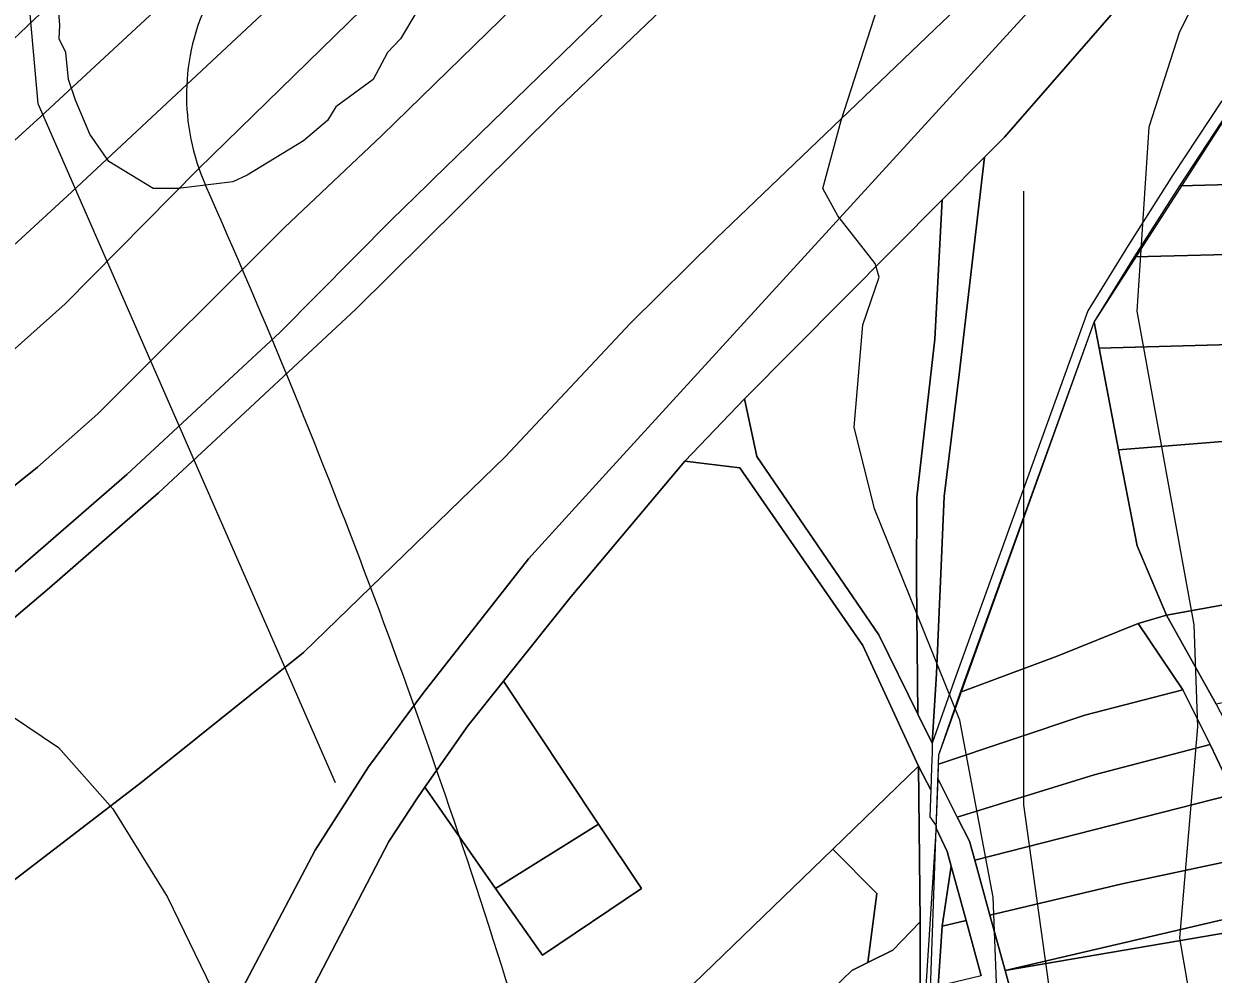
# Model space of a CAD drawing. Extents: x -510989 to -501240, y -1184665 to -1176098.
# Drawn here: x -504226.5 to -504051.9, y -1181703.3 to -1181563.8 of the extents above; entities that cross this region are included whole.
import ezdxf

# ---------------------------------------------------------------- set-up
doc = ezdxf.new("R2010")
doc.units = 0
for name, color, linetype in [('NAVRH_interakcni_prvky', 7, 'Continuous'), ('orna_puda', 7, 'Continuous'), ('ostatni_plocha_x_hrbitov_urnovy_haj', 7, 'Continuous'), ('ostatni_plocha_x_neplodna_puda', 7, 'Continuous'), ('ostatni_plocha_x_ostatni_komunikace', 7, 'Continuous'), ('ostatni_plocha_x_silnice', 7, 'Continuous'), ('popis', 7, 'Continuous'), ('STAV_povodi', 7, 'Continuous'), ('STAV_zaplavove_uzemi', 7, 'Continuous'), ('trvaly_travni_porost', 7, 'Continuous'), ('vrstevnice_01', 7, 'Continuous'), ('vrstevnice_02', 7, 'Continuous')]:
    doc.layers.add(name, color=color, linetype=linetype)

msp = doc.modelspace()

# ---------------------------------------------------------------- linework, layer by layer
at = {"layer": 'NAVRH_interakcni_prvky'}
for points in [[(-504180.72, -1181675.18), (-504224.4, -1181575.54), (-504238.64, -1181416.52), (-504212.53, -1181295.47), (-504146.08, -1181212.4), (-504053.51, -1181124.58)], [(-504079.7, -1181588.35), (-504079.7, -1181678.45), (-504061.98, -1181805.48), (-504033.91, -1181962.05), (-503980.74, -1182000.45)]]:
    msp.add_lwpolyline(points, dxfattribs=at)
at = {"layer": 'orna_puda'}
for points in [[(-503944.07, -1181330.17), (-503962.31, -1181344.77), (-504064.91, -1181423.18), (-504109.25, -1181459.83), (-504127.4, -1181473.98), (-504160.04, -1181502.09), (-504194.96, -1181534.62), (-504260.14, -1181596.6), (-504303.09, -1181634.43), (-504336.37, -1181660.22), (-504347.05, -1181667.61), (-504350.91, -1181658.99), (-504315.13, -1181632.29), (-504290.31, -1181611.06), (-504245.87, -1181570.69), (-504207.48, -1181531.56), (-504173.54, -1181500.72), (-504137.91, -1181470.01), (-504112.69, -1181450.12), (-504077.92, -1181420.42), (-504049.09, -1181398.26), (-503995.76, -1181359.87), (-503976.68, -1181345.32), (-503948.03, -1181322.12)], [(-503942.1, -1181334.17), (-503939.89, -1181338.66), (-503941.64, -1181340.1), (-504036.16, -1181414.61), (-504123.08, -1181483.11), (-504148.17, -1181505.32), (-504199.33, -1181554.54), (-504223.99, -1181577.43), (-504255.31, -1181605.86), (-504302.39, -1181646.52), (-504333.53, -1181670.75), (-504342.67, -1181677.41), (-504344.68, -1181672.91), (-504347.05, -1181667.61), (-504336.37, -1181660.22), (-504303.09, -1181634.43), (-504260.14, -1181596.6), (-504194.96, -1181534.62), (-504160.04, -1181502.09), (-504127.4, -1181473.98), (-504109.25, -1181459.83), (-504064.91, -1181423.18), (-503962.31, -1181344.77), (-503944.07, -1181330.17)], [(-503939.89, -1181338.66), (-503936.34, -1181345.88), (-503944.63, -1181352.64), (-504023.33, -1181415.35), (-504054.92, -1181440.88), (-504129.87, -1181502.39), (-504146.7, -1181517.74), (-504176.13, -1181548), (-504219.49, -1181588.54), (-504245.7, -1181612.57), (-504295.39, -1181654.87), (-504302.39, -1181646.52), (-504255.31, -1181605.86), (-504223.99, -1181577.43), (-504199.33, -1181554.54), (-504148.17, -1181505.32), (-504123.08, -1181483.11), (-504036.16, -1181414.61), (-503941.64, -1181340.1)], [(-503944.63, -1181352.64), (-503936.34, -1181345.88), (-503932.23, -1181354.23), (-503999.82, -1181408.51), (-504109.96, -1181499.71), (-504138.91, -1181524.63), (-504200.79, -1181585.03), (-504220.42, -1181604.9), (-504255.3, -1181636.01), (-504286.11, -1181662.28), (-504318.39, -1181686.88), (-504333.77, -1181697.3), (-504338.44, -1181686.86), (-504295.39, -1181654.87), (-504245.7, -1181612.57), (-504219.49, -1181588.54), (-504176.13, -1181548), (-504146.7, -1181517.74), (-504129.87, -1181502.39), (-504054.92, -1181440.88), (-504023.33, -1181415.35)], [(-504038.49, -1181477.53), (-504020.49, -1181493.63), (-504052.11, -1181526.57), (-504091.63, -1181563.5), (-504124.83, -1181595.32), (-504137.42, -1181607.75), (-504155.8, -1181627.38), (-504185.42, -1181656.07), (-504209.06, -1181675), (-504251.71, -1181707.68), (-504309.83, -1181750.79), (-504321.41, -1181724.92), (-504299.88, -1181709.69), (-504279.32, -1181694.3), (-504250.04, -1181669.72), (-504222.74, -1181646.59), (-504206.72, -1181632.65), (-504177.73, -1181605.67), (-504162.53, -1181590.62), (-504159.86, -1181587.97), (-504148.12, -1181576.34), (-504115.44, -1181545.08), (-504078.43, -1181511.72)], [(-504091.66, -1181589.66), (-504092.72, -1181610.11), (-504095.37, -1181633.27), (-504095.44, -1181645.57), (-504095.23, -1181665.11), (-504100.98, -1181653.5), (-504118.87, -1181627.29), (-504120.67, -1181618.87)], [(-504107.73, -1181684.93), (-504095.15, -1181672.77), (-504094.88, -1181695.61), (-504098.9, -1181699.75), (-504102.59, -1181701.59), (-504101.26, -1181691.46)], [(-504101.26, -1181691.46), (-504102.59, -1181701.59), (-504104.93, -1181702.76), (-504113.06, -1181710.58), (-504125.68, -1181724.07), (-504185.66, -1181771.6), (-504233.51, -1181805), (-504262.8, -1181823.92), (-504285.93, -1181837.8), (-504329.66, -1181862.09), (-504330.4, -1181860.96), (-504336.26, -1181853.05), (-504336.53, -1181852.65), (-504250.81, -1181803.94), (-504232.47, -1181792.34), (-504210.52, -1181777.43), (-504186.95, -1181760.1), (-504160.96, -1181738.59), (-504148.32, -1181727.41), (-504131.12, -1181707.54), (-504107.73, -1181684.93)], [(-504094.88, -1181695.61), (-504094.95, -1181716.67), (-504107.3, -1181726.44), (-504144.18, -1181752.79), (-504170.05, -1181772.3), (-504222.42, -1181809.18), (-504274.55, -1181843.18), (-504323.47, -1181871.5), (-504329.66, -1181862.09), (-504285.93, -1181837.8), (-504262.8, -1181823.92), (-504233.51, -1181805), (-504185.66, -1181771.6), (-504125.68, -1181724.07), (-504113.06, -1181710.58), (-504104.93, -1181702.76), (-504102.59, -1181701.59), (-504098.9, -1181699.75)]]:
    msp.add_lwpolyline(points, close=True, dxfattribs=at)
for points in [[(-504030.95, -1181451.5), (-504089.97, -1181502.91), (-504112.64, -1181522.2), (-504131.34, -1181538.65), (-504173.95, -1181580.18), (-504188.24, -1181593.72), (-504215.6, -1181621.07), (-504224.49, -1181628.89), (-504236.46, -1181638.44), (-504292.38, -1181685.95), (-504327.46, -1181711.39), (-504329.5, -1181706.83), (-504333.77, -1181697.3), (-504318.39, -1181686.88), (-504286.11, -1181662.28), (-504255.3, -1181636.01), (-504220.42, -1181604.9), (-504200.79, -1181585.03), (-504138.91, -1181524.63), (-504109.96, -1181499.71), (-503999.82, -1181408.51)], [(-504038.56, -1181469.74), (-504069.23, -1181498.4), (-504086.37, -1181512.24), (-504113.88, -1181536.39), (-504140.47, -1181561.44), (-504166.38, -1181586.63), (-504167.15, -1181587.38), (-504172.49, -1181592.58), (-504188.89, -1181609.11), (-504211.38, -1181629.97), (-504251.27, -1181664.55), (-504281.68, -1181689.3), (-504323.53, -1181720.17), (-504327.46, -1181711.39), (-504292.38, -1181685.95), (-504236.46, -1181638.44), (-504224.49, -1181628.89), (-504215.6, -1181621.07), (-504188.24, -1181593.72), (-504173.95, -1181580.18), (-504131.34, -1181538.65), (-504112.64, -1181522.2), (-504089.97, -1181502.91), (-504030.95, -1181451.5)], [(-504323.53, -1181720.17), (-504281.68, -1181689.3), (-504251.27, -1181664.55), (-504211.38, -1181629.97), (-504188.89, -1181609.11), (-504172.49, -1181592.58), (-504167.15, -1181587.38), (-504166.38, -1181586.63), (-504140.47, -1181561.44), (-504113.88, -1181536.39), (-504086.37, -1181512.24), (-504069.23, -1181498.4), (-504038.56, -1181469.74)], [(-504038.49, -1181477.53), (-504078.43, -1181511.72), (-504115.44, -1181545.08), (-504148.12, -1181576.34), (-504159.86, -1181587.97), (-504162.53, -1181590.62), (-504177.73, -1181605.67), (-504206.72, -1181632.65), (-504222.74, -1181646.59), (-504250.04, -1181669.72), (-504279.32, -1181694.3), (-504299.88, -1181709.69)], [(-504018.64, -1181495.97), (-504140.54, -1181629.34), (-504152.37, -1181642.32), (-504167.84, -1181662.04), (-504175.88, -1181672.87), (-504183.71, -1181685.06), (-504216.22, -1181746.78), (-504228.1, -1181760.35), (-504239.53, -1181770.63), (-504251.27, -1181778.05), (-504269.64, -1181785.34), (-504292.73, -1181787.64), (-504293.36, -1181787.59), (-504309.83, -1181750.79), (-504251.71, -1181707.68), (-504209.06, -1181675), (-504185.42, -1181656.07), (-504155.8, -1181627.38), (-504137.42, -1181607.75), (-504124.83, -1181595.32), (-504091.63, -1181563.5), (-504052.11, -1181526.57), (-504020.49, -1181493.63)], [(-504201.19, -1181738.23), (-504172.89, -1181683.82), (-504168.69, -1181677.39), (-504167.62, -1181675.86), (-504157.22, -1181690.71), (-504150.35, -1181700.51), (-504135.8, -1181690.72), (-504142.1, -1181681.25), (-504156.06, -1181660.28), (-504146.11, -1181647.87), (-504129.43, -1181627.99), (-504121.37, -1181628.98), (-504103.3, -1181655.03), (-504095.15, -1181672.77), (-504107.73, -1181684.93), (-504131.12, -1181707.54)]]:
    msp.add_lwpolyline(points, dxfattribs=at)
at = {"layer": 'ostatni_plocha_x_hrbitov_urnovy_haj'}
msp.add_lwpolyline([(-504142.1, -1181681.25), (-504135.8, -1181690.72), (-504150.35, -1181700.51), (-504157.22, -1181690.71)], close=True, dxfattribs=at)
at = {"layer": 'ostatni_plocha_x_neplodna_puda'}
msp.add_lwpolyline([(-504156.06, -1181660.28), (-504142.1, -1181681.25), (-504157.22, -1181690.71), (-504167.62, -1181675.86), (-504161.3, -1181666.82)], close=True, dxfattribs=at)
at = {"layer": 'ostatni_plocha_x_ostatni_komunikace'}
for points in [[(-504091.66, -1181589.66), (-504085.43, -1181583.39), (-504089.14, -1181615.28), (-504091.39, -1181633.16), (-504092.48, -1181659.16), (-504093.11, -1181669.4), (-504095.23, -1181665.11), (-504095.44, -1181645.57), (-504095.37, -1181633.27), (-504092.72, -1181610.11)], [(-504118.87, -1181627.29), (-504100.98, -1181653.5), (-504095.23, -1181665.11), (-504093.11, -1181669.4), (-504093.14, -1181670.78), (-504093.23, -1181672.96), (-504093.34, -1181676.24), (-504095.15, -1181672.77), (-504103.3, -1181655.03), (-504121.37, -1181628.98), (-504129.43, -1181627.99), (-504120.67, -1181618.87)]]:
    msp.add_lwpolyline(points, close=True, dxfattribs=at)
for points in [[(-504094.95, -1181716.67), (-504094.88, -1181695.61), (-504095.15, -1181672.77), (-504093.34, -1181676.24), (-504093.48, -1181680.17), (-504092.56, -1181681.53), (-504094.7, -1181714.97)], [(-504085.92, -1181703.54), (-504088.15, -1181695.41), (-504090.33, -1181687.44), (-504090.93, -1181685.26), (-504092.52, -1181681.87), (-504092.27, -1181674.65), (-504089.44, -1181680.24), (-504087.65, -1181683.77), (-504086.88, -1181686.55), (-504084.67, -1181694.6), (-504082.42, -1181702.72), (-504080.15, -1181710.94)], [(-504093.74, -1181716.67), (-504092.52, -1181681.87), (-504090.93, -1181685.26), (-504090.33, -1181687.44), (-504091.66, -1181696.24), (-504092.25, -1181705.02)]]:
    msp.add_lwpolyline(points, dxfattribs=at)
at = {"layer": 'ostatni_plocha_x_silnice'}
for points in [[(-503984.82, -1181471.63), (-504057.5, -1181551.71), (-504082.51, -1181580.45), (-504085.43, -1181583.39), (-504091.66, -1181589.66), (-504120.67, -1181618.87), (-504129.43, -1181627.99), (-504146.11, -1181647.87), (-504156.06, -1181660.28), (-504161.3, -1181666.82), (-504167.62, -1181675.86), (-504168.69, -1181677.39), (-504172.89, -1181683.82), (-504201.19, -1181738.23)], [(-504216.22, -1181746.78), (-504183.71, -1181685.06), (-504175.88, -1181672.87), (-504167.84, -1181662.04), (-504152.37, -1181642.32), (-504140.54, -1181629.34), (-504018.64, -1181495.97)]]:
    msp.add_lwpolyline(points, dxfattribs=at)
at = {"layer": 'popis'}
msp.add_lwpolyline([(-504086.38, -1182189.26), (-504088.87, -1182159.39), (-504087.48, -1182159.25), (-504090.6, -1182117.71), (-504088.29, -1182076.96), (-504082.95, -1182053.09), (-504073.97, -1182025.25), (-504064.99, -1181997.4), (-504063.3, -1181983.64), (-504063.42, -1181975.09), (-504067.24, -1181944.88), (-504071.06, -1181914.67), (-504076.45, -1181904.61), (-504081.89, -1181882.43), (-504084.63, -1181863.86), (-504087.17, -1181825.39), (-504086.61, -1181776.22), (-504093.74, -1181716.67), (-504092.52, -1181681.87), (-504092.16, -1181671.09), (-504069.32, -1181607.61), (-504042.31, -1181565.62)], dxfattribs=at)
at = {"layer": 'STAV_povodi'}
for centre, radius, start, end in [((-504170.26, -1181574.34), 32.35, 153.8243, 204.0059), ((-505195.78, -1182031.05), 1090.27, 17.13056, 24.00586)]:
    msp.add_arc(centre, radius, start, end, dxfattribs=at)
at = {"layer": 'STAV_zaplavove_uzemi'}
for points in [[(-504594.17, -1181642.09), (-504629.77, -1181535.28), (-504650.39, -1181443.46), (-504674.75, -1181355.39), (-504706.6, -1181265.44), (-504719.72, -1181182.99), (-504747.83, -1181113.66), (-504727.29, -1181064.42), (-504683.65, -1181020.77), (-504624.52, -1180967.28), (-504575.24, -1180927.85), (-504544.27, -1180915.18), (-504445.72, -1180881.39), (-504404.89, -1180867.31), (-504292.26, -1180829.3), (-504179.63, -1180791.29), (-504099.38, -1180734.98), (-504020.54, -1180698.37), (-503957.18, -1180675.84), (-503893.83, -1180664.58), (-503865.67, -1180678.66), (-503817.8, -1180689.92), (-503788.24, -1180689.92), (-503764.3, -1180695.55), (-503736.15, -1180687.11), (-503717.85, -1180698.37), (-503716.44, -1180708.23)], [(-502250.32, -1184002.61), (-502355.07, -1183875.41), (-502442.37, -1183790.61), (-502477.29, -1183700.82), (-502532.16, -1183578.61), (-502567.08, -1183448.91), (-502626.05, -1183402.34), (-502705.41, -1183380.59), (-502814.2, -1183349.87), (-502882.03, -1183297.39), (-502931.95, -1183237.24), (-503042.02, -1183107.97), (-503139.64, -1183018.94), (-503222.14, -1182957.59), (-503308.56, -1182839.96), (-503316.24, -1182784.92), (-503330.32, -1182756.77), (-503348.24, -1182719.65), (-503334.16, -1182651.82), (-503323.92, -1182595.5), (-503313.68, -1182526.39), (-503294.1, -1182480.5), (-503251.86, -1182396.03), (-503229.34, -1182314.37), (-503216.1, -1182227.15), (-503242.43, -1182174.5), (-503271.86, -1182129.59), (-503287.34, -1182081.58), (-503343.88, -1182028.1), (-503361.79, -1182008.91), (-503396.35, -1181952.59), (-503442.43, -1181933.39), (-503497.46, -1181888.6), (-503525.62, -1181860.44), (-503528.18, -1181837.4), (-503548.66, -1181767.01), (-503558.9, -1181729.89), (-503576.82, -1181682.53), (-503578.1, -1181621.1), (-503567.86, -1181572.46), (-503552.5, -1181536.63), (-503538.04, -1181458.36), (-503518.33, -1181411.9), (-503509.88, -1181341.51), (-503497.21, -1181207.63), (-503499.77, -1181097.56), (-503498.02, -1181031.35), (-503510.82, -1180970.85), (-503549.22, -1180952.23), (-503571.32, -1180940.6), (-503605.07, -1180937.11), (-503651.61, -1180939.44), (-503671.39, -1180917.33), (-503679.53, -1180892.89), (-503713.27, -1180871.95), (-503727.24, -1180859.15), (-503734.22, -1180833.55), (-503728.4, -1180799.81), (-503741.2, -1180770.72), (-503722.82, -1180725.17), (-503721.54, -1180703.41), (-503731.78, -1180697.01), (-503767.61, -1180699.57), (-503790.65, -1180697.01), (-503817.53, -1180697.01), (-503861.04, -1180686.77), (-503889.2, -1180675.25), (-503900.72, -1180668.85), (-503953.2, -1180679.09), (-503997.99, -1180697.01), (-504063.27, -1180722.61), (-504109.34, -1180749.49), (-504142.62, -1180776.36), (-504177.18, -1180796.84), (-504211.73, -1180817.32), (-504414.98, -1180961.5), (-504472.7, -1180998.11), (-504544.51, -1181068.5), (-504600.82, -1181143.12), (-504621.94, -1181196.62), (-504641.65, -1181267.01), (-504660.25, -1181350.62), (-504634.7, -1181398.32), (-504617.66, -1181447.72), (-504600.62, -1181492.01), (-504587, -1181548.23), (-504592.11, -1181628.29), (-504569.96, -1181682.81), (-504568.26, -1181664.07), (-504554.63, -1181621.48), (-504547.82, -1181597.63)]]:
    msp.add_spline(points, degree=3, dxfattribs=at)
at = {"layer": 'trvaly_travni_porost'}
msp.add_lwpolyline([(-504050.59, -1181575.1), (-504057.72, -1181585.95), (-504064.36, -1181596.35), (-504070.27, -1181605.94), (-504089.92, -1181660.22), (-504093.11, -1181669.4), (-504092.48, -1181659.16), (-504091.39, -1181633.16), (-504089.14, -1181615.28), (-504085.43, -1181583.39), (-504082.51, -1181580.45), (-504057.5, -1181551.71), (-503984.82, -1181471.63)], dxfattribs=at)
for points in [[(-503951.69, -1181573.44), (-503900.77, -1181574.66), (-503818.95, -1181576.96), (-503790.76, -1181579.01), (-503760.82, -1181578.15), (-503758.31, -1181585.42), (-503792.24, -1181586.02), (-503848.99, -1181584.91), (-503884.56, -1181584.32), (-503937.06, -1181586.12), (-503981.2, -1181585.59), (-504056.78, -1181587.61), (-504049.65, -1181576.76), (-503999.77, -1181574.52)], [(-503884.56, -1181584.32), (-503848.99, -1181584.91), (-503792.24, -1181586.02), (-503758.31, -1181585.42), (-503755.37, -1181592.45), (-503796.73, -1181592.65), (-503849.24, -1181591.02), (-503882.17, -1181591.27), (-503929.02, -1181593.97), (-503985.7, -1181596.07), (-504063.42, -1181598.02), (-504056.78, -1181587.61), (-503981.2, -1181585.59), (-503937.06, -1181586.12)], [(-503849.24, -1181591.02), (-503796.73, -1181592.65), (-503755.37, -1181592.45), (-503752.99, -1181598.14), (-503884.45, -1181599.94), (-503898.98, -1181601.59), (-503968.04, -1181606.74), (-504017.54, -1181609.99), (-504068.6, -1181611.42), (-504069.32, -1181607.61), (-504063.42, -1181598.02), (-503985.7, -1181596.07), (-503929.02, -1181593.97), (-503882.17, -1181591.27)], [(-503752.99, -1181598.14), (-503750.61, -1181603.81), (-503829.71, -1181607.61), (-503864.18, -1181608.61), (-503900.05, -1181612.58), (-503929.46, -1181615.08), (-503974.02, -1181619.92), (-503999.77, -1181621.04), (-504065.75, -1181626.31), (-504068.6, -1181611.42), (-504017.54, -1181609.99), (-503968.04, -1181606.74), (-503898.98, -1181601.59), (-503884.45, -1181599.94)], [(-504068.6, -1181611.42), (-504065.75, -1181626.31), (-504063.05, -1181640.43), (-504058.72, -1181650.6), (-504062.86, -1181651.83), (-504074.77, -1181656.63), (-504088.97, -1181661.91), (-504069.32, -1181607.61)], [(-503900.05, -1181612.58), (-503898.02, -1181629.41), (-503930.63, -1181632.06), (-503957.28, -1181635.97), (-504006.82, -1181641.22), (-504058.72, -1181650.6), (-504063.05, -1181640.43), (-504065.75, -1181626.31), (-503999.77, -1181621.04), (-503974.02, -1181619.92), (-503929.46, -1181615.08)], [(-503872.83, -1181626.89), (-503861.27, -1181624.94), (-503859.51, -1181638.48), (-503882.96, -1181644.8), (-503898.46, -1181647.12), (-503921.25, -1181649.16), (-503965.61, -1181651.82), (-504014.13, -1181655.85), (-504051.42, -1181663.66), (-504058.72, -1181650.6), (-504006.82, -1181641.22), (-503957.28, -1181635.97), (-503930.63, -1181632.06), (-503898.02, -1181629.41)], [(-504062.86, -1181651.83), (-504058.72, -1181650.6), (-504051.42, -1181663.66), (-504047.99, -1181670.21), (-504045.73, -1181677.6), (-504043.36, -1181687.56), (-504041.53, -1181695.75), (-504043.74, -1181696.12), (-504044.46, -1181693.9), (-504046.81, -1181686.11), (-504049.43, -1181677.02), (-504050.46, -1181673.5), (-504052.31, -1181669.56), (-504056.32, -1181661.53)], [(-504062.86, -1181651.83), (-504056.32, -1181661.53), (-504070.7, -1181665.28), (-504092.19, -1181672.48), (-504092.16, -1181671.09), (-504088.97, -1181661.91), (-504074.77, -1181656.63)], [(-504056.32, -1181661.53), (-504052.31, -1181669.56), (-504069.35, -1181674.03), (-504089.44, -1181680.24), (-504092.27, -1181674.65), (-504092.19, -1181672.48), (-504070.7, -1181665.28)], [(-504050.46, -1181673.5), (-504049.43, -1181677.02), (-504086.88, -1181686.55), (-504087.65, -1181683.77), (-504089.44, -1181680.24), (-504069.35, -1181674.03), (-504052.31, -1181669.56)], [(-504046.81, -1181686.11), (-504065.21, -1181690.03), (-504084.67, -1181694.6), (-504086.88, -1181686.55), (-504049.43, -1181677.02)], [(-504046.81, -1181686.11), (-504044.46, -1181693.9), (-504082.42, -1181702.72), (-504084.67, -1181694.6), (-504065.21, -1181690.03)], [(-504090.33, -1181687.44), (-504088.15, -1181695.41), (-504091.66, -1181696.24)], [(-504043.74, -1181696.12), (-504082.42, -1181702.72), (-504044.46, -1181693.9)], [(-504091.66, -1181696.24), (-504088.15, -1181695.41), (-504085.92, -1181703.54), (-504092.25, -1181705.02)], [(-504082.42, -1181702.72), (-504043.74, -1181696.12), (-504041.34, -1181703.57), (-504062.94, -1181707.31), (-504074.49, -1181709.6), (-504080.15, -1181710.94)]]:
    msp.add_lwpolyline(points, close=True, dxfattribs=at)
at = {"layer": 'vrstevnice_01'}
for points in [[(-504041.81, -1181507), (-504053.5, -1181540), (-504050.31, -1181552), (-504056.81, -1181565), (-504061.31, -1181579), (-504063.09, -1181606), (-504054.69, -1181652), (-504054.19, -1181667), (-504056.81, -1181698), (-504054.91, -1181709), (-504051.31, -1181718)], [(-504168.81, -1181562), (-504171.19, -1181566), (-504173.09, -1181568), (-504175.19, -1181572), (-504180.69, -1181576), (-504181.91, -1181578), (-504185.41, -1181581), (-504193.69, -1181586), (-504195.81, -1181587), (-504203.81, -1181588), (-504207.5, -1181588), (-504214, -1181584), (-504216.81, -1181580), (-504218.91, -1181575), (-504219.91, -1181572), (-504220.31, -1181568), (-504221.31, -1181566), (-504221.19, -1181564), (-504222.09, -1181553)]]:
    msp.add_lwpolyline(points, dxfattribs=at)
at = {"layer": 'vrstevnice_02'}
for points in [[(-504269.83, -1181436.52), (-504282, -1181469), (-504286.41, -1181491), (-504287.41, -1181509), (-504286.41, -1181526), (-504271.19, -1181609), (-504264.69, -1181628), (-504257.19, -1181640), (-504237.81, -1181659), (-504221.41, -1181670), (-504213.41, -1181679), (-504205.41, -1181692), (-504198.09, -1181707)], [(-504049.41, -1181764), (-504058.41, -1181754), (-504066.91, -1181747), (-504075.91, -1181736), (-504078, -1181732), (-504081.5, -1181719), (-504083.59, -1181707), (-504084.19, -1181692), (-504089.09, -1181666), (-504101.59, -1181635), (-504104.59, -1181623), (-504103.31, -1181608), (-504100.91, -1181601), (-504101.5, -1181599), (-504107, -1181592), (-504109.19, -1181588), (-504106.5, -1181578), (-504091, -1181530), (-504082.5, -1181490), (-504080.5, -1181470), (-504080.65, -1181453.59)]]:
    msp.add_lwpolyline(points, dxfattribs=at)

doc.saveas('drawing.dxf')
